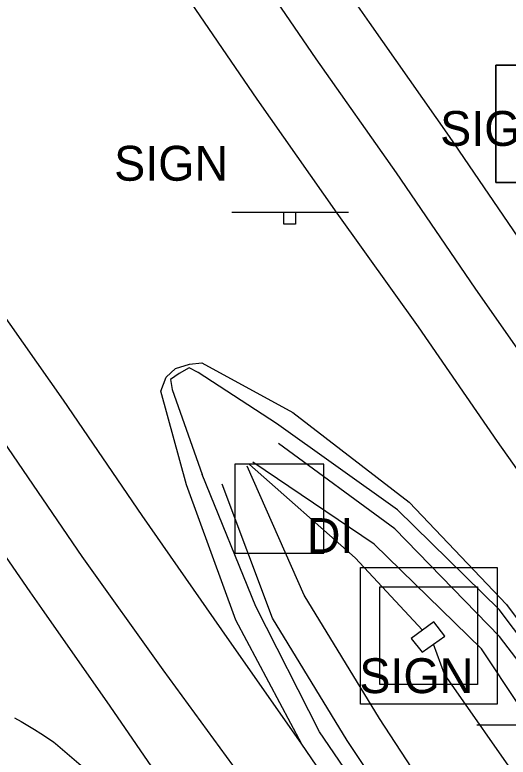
# Model space of a CAD drawing. Extents: x 1602514 to 1609837, y 863887 to 871157.
# Drawn here: x 1605185.6 to 1605274, y 867466.9 to 867599.9 of the extents above; entities that cross this region are included whole.
import ezdxf

# ---------------------------------------------------------------- set-up
doc = ezdxf.new("R2010")
doc.units = 0
for name, color, linetype in [('Drainage-Structures', 7, 'Continuous'), ('Lighting_Signals-Equipment', 7, 'Continuous'), ('Roadway-Signs', 7, 'Continuous'), ('Survey-Centerline', 7, 'Continuous'), ('Survey-Edge of pavement', 7, 'Continuous'), ('Survey-Flow line', 7, 'Continuous'), ('Survey-Ridge Lines', 7, 'Continuous'), ('Survey-Shoulders', 7, 'Continuous'), ('Utility-Pole', 7, 'Continuous')]:
    doc.layers.add(name, color=color, linetype=linetype)

msp = doc.modelspace()

# ---------------------------------------------------------------- linework, layer by layer
at = {"layer": 'Drainage-Structures'}
for p, q in [((1605247.53, 867500.85), (1605272.03, 867500.85)), ((1605247.53, 867476.35), (1605247.53, 867500.85)), ((1605247.53, 867500.85), (1605272.03, 867500.85)), ((1605247.53, 867476.35), (1605247.53, 867500.85)), ((1605272.03, 867500.85), (1605272.03, 867476.35)), ((1605272.03, 867500.85), (1605272.03, 867476.35)), ((1605251.03, 867497.35), (1605268.53, 867497.35)), ((1605251.03, 867479.85), (1605251.03, 867497.35)), ((1605251.03, 867497.35), (1605268.53, 867497.35)), ((1605251.03, 867479.85), (1605251.03, 867497.35)), ((1605268.53, 867497.35), (1605268.53, 867479.85)), ((1605268.53, 867497.35), (1605268.53, 867479.85)), ((1605268.53, 867479.85), (1605251.03, 867479.85)), ((1605268.53, 867479.85), (1605251.03, 867479.85)), ((1605272.03, 867476.35), (1605247.53, 867476.35)), ((1605272.03, 867476.35), (1605247.53, 867476.35))]:
    msp.add_line(p, q, dxfattribs=at)
at = {"layer": 'Lighting_Signals-Equipment'}
msp.add_lwpolyline([(1605225.01, 867503.39), (1605241.01, 867503.39), (1605241.01, 867519.39), (1605225.01, 867519.39)], close=True, dxfattribs=at)
msp.add_lwpolyline([(1605225.01, 867503.39), (1605241.01, 867503.39), (1605241.01, 867519.39), (1605225.01, 867519.39)], close=True, dxfattribs=at)
at = {"layer": 'Roadway-Signs'}
for p, q in [((1605224.48, 867564.5), (1605245.38, 867564.5)), ((1605224.48, 867564.5), (1605245.38, 867564.5)), ((1605233.83, 867562.4), (1605233.83, 867564.5)), ((1605233.83, 867562.4), (1605233.83, 867564.5)), ((1605234.88, 867564.5), (1605234.88, 867564.5)), ((1605234.88, 867564.5), (1605234.88, 867564.5)), ((1605235.93, 867564.5), (1605235.93, 867562.4)), ((1605235.93, 867564.5), (1605235.93, 867562.4)), ((1605235.93, 867562.4), (1605233.83, 867562.4)), ((1605235.93, 867562.4), (1605233.83, 867562.4)), ((1605268.43, 867472.67), (1605289.33, 867472.67)), ((1605268.43, 867472.67), (1605289.33, 867472.67))]:
    msp.add_line(p, q, dxfattribs=at)
at = {"layer": 'Survey-Centerline'}
for points in [[(1605425.85, 867326.41), (1605411.5, 867346.87), (1605396.92, 867367.18), (1605382.53, 867387.62), (1605368.18, 867408.09), (1605353.76, 867428.51), (1605339.4, 867448.97), (1605325.33, 867468.92), (1605310.97, 867489.39), (1605296.88, 867510.04), (1605282.43, 867530.44), (1605268.09, 867550.91), (1605254, 867571.56), (1605239.62, 867592.02), (1605225.53, 867612.66), (1605210.82, 867632.89), (1605196.49, 867653.38), (1605182.12, 867673.84), (1605168.03, 867694.49), (1605153.37, 867715.28), (1605139.06, 867735.78), (1605124.75, 867756.28), (1605110.45, 867776.77)], [(1605425.85, 867326.41), (1605411.5, 867346.87), (1605396.92, 867367.18), (1605382.53, 867387.62), (1605368.18, 867408.09), (1605353.76, 867428.51), (1605339.4, 867448.97), (1605325.33, 867468.92), (1605310.97, 867489.39), (1605296.88, 867510.04), (1605282.43, 867530.44), (1605268.09, 867550.91), (1605254, 867571.56), (1605239.62, 867592.02), (1605225.53, 867612.66), (1605210.82, 867632.89), (1605196.49, 867653.38), (1605182.12, 867673.84), (1605168.03, 867694.49), (1605153.37, 867715.28), (1605139.06, 867735.78), (1605124.75, 867756.28), (1605110.45, 867776.77)], [(1605327.6, 867318.56), (1605313.22, 867339), (1605298.86, 867359.47), (1605284.44, 867379.89), (1605270.09, 867400.35), (1605255.39, 867421.19), (1605241.04, 867441.66), (1605226.95, 867462.31), (1605212.21, 867482.51), (1605197.65, 867502.84), (1605183.56, 867523.49), (1605169.19, 867543.95), (1605155.09, 867564.59), (1605140.39, 867584.82), (1605125.75, 867605.1), (1605111.38, 867625.56), (1605097.29, 867646.2), (1605083.07, 867666.21), (1605068.76, 867686.71), (1605054.46, 867707.21)], [(1605327.6, 867318.56), (1605313.22, 867339), (1605298.86, 867359.47), (1605284.44, 867379.89), (1605270.09, 867400.35), (1605255.39, 867421.19), (1605241.04, 867441.66), (1605226.95, 867462.31), (1605212.21, 867482.51), (1605197.65, 867502.84), (1605183.56, 867523.49), (1605169.19, 867543.95), (1605155.09, 867564.59), (1605140.39, 867584.82), (1605125.75, 867605.1), (1605111.38, 867625.56), (1605097.29, 867646.2), (1605083.07, 867666.21), (1605068.76, 867686.71), (1605054.46, 867707.21)]]:
    msp.add_lwpolyline(points, dxfattribs=at)
at = {"layer": 'Survey-Edge of pavement'}
for points in [[(1605435.14, 867332.93), (1605420.79, 867353.39), (1605406.47, 867373.88), (1605392.08, 867394.32), (1605377.72, 867414.78), (1605363.3, 867435.2), (1605348.95, 867455.67), (1605334.96, 867475.49), (1605320.61, 867495.96), (1605306.51, 867516.61), (1605292.06, 867537.01), (1605277.61, 867557.42), (1605263.52, 867578.06), (1605249.15, 867598.52), (1605246.25, 867602.76), (1605235.06, 867619.17), (1605220.35, 867639.39), (1605206.01, 867659.88), (1605191.65, 867680.34), (1605177.56, 867700.98), (1605162.82, 867721.88), (1605148.52, 867742.38), (1605134.21, 867762.88), (1605119.56, 867783.14)], [(1605435.14, 867332.93), (1605420.79, 867353.39), (1605406.47, 867373.88), (1605392.08, 867394.32), (1605377.72, 867414.78), (1605363.3, 867435.2), (1605348.95, 867455.67), (1605334.96, 867475.49), (1605320.61, 867495.96), (1605306.51, 867516.61), (1605292.06, 867537.01), (1605277.61, 867557.42), (1605263.52, 867578.06), (1605249.15, 867598.52), (1605246.25, 867602.76), (1605235.06, 867619.17), (1605220.35, 867639.39), (1605206.01, 867659.88), (1605191.65, 867680.34), (1605177.56, 867700.98), (1605162.82, 867721.88), (1605148.52, 867742.38), (1605134.21, 867762.88), (1605119.56, 867783.14)], [(1605279.73, 867407.11), (1605265.48, 867428.07), (1605251.13, 867448.54), (1605237.04, 867469.19), (1605225.22, 867491.39), (1605216.39, 867515.63), (1605211.77, 867532.42), (1605212.72, 867534.95), (1605214.37, 867536.49), (1605216.89, 867537.31), (1605219.12, 867537.51), (1605235.44, 867528.63), (1605256.27, 867512.58), (1605273.71, 867494.22), (1605288.68, 867474.17)], [(1605279.73, 867407.11), (1605265.48, 867428.07), (1605251.13, 867448.54), (1605237.04, 867469.19), (1605225.22, 867491.39), (1605216.39, 867515.63), (1605211.77, 867532.42), (1605212.72, 867534.95), (1605214.37, 867536.49), (1605216.89, 867537.31), (1605219.12, 867537.51), (1605235.44, 867528.63), (1605256.27, 867512.58), (1605273.71, 867494.22), (1605288.68, 867474.17)], [(1605185.53, 867473.9), (1605186.74, 867473.23), (1605187.94, 867472.53), (1605189.12, 867471.82), (1605190.29, 867471.08), (1605191.44, 867470.32), (1605192.58, 867469.53), (1605192.88, 867469.32)], [(1605185.53, 867473.9), (1605186.74, 867473.23), (1605187.94, 867472.53), (1605189.12, 867471.82), (1605190.29, 867471.08), (1605191.44, 867470.32), (1605192.58, 867469.53), (1605192.88, 867469.32)], [(1605192.88, 867469.32), (1605212.53, 867452.47), (1605229.88, 867434.04), (1605245.44, 867414.39), (1605260.22, 867393.43), (1605274.57, 867372.96), (1605288.99, 867352.54), (1605303.35, 867332.08), (1605317.73, 867311.64), (1605332.22, 867291.26), (1605346.57, 867270.8), (1605361.22, 867250.54), (1605375.57, 867230.07), (1605389.96, 867209.63), (1605404.54, 867189.33), (1605419.12, 867169.02), (1605436.58, 867145.12), (1605451.7, 867125.15), (1605467.05, 867105.4), (1605482.67, 867085.87), (1605498.38, 867066.42), (1605514.15, 867047.02)], [(1605192.88, 867469.32), (1605212.53, 867452.47), (1605229.88, 867434.04), (1605245.44, 867414.39), (1605260.22, 867393.43), (1605274.57, 867372.96), (1605288.99, 867352.54), (1605303.35, 867332.08), (1605317.73, 867311.64), (1605332.22, 867291.26), (1605346.57, 867270.8), (1605361.22, 867250.54), (1605375.57, 867230.07), (1605389.96, 867209.63), (1605404.54, 867189.33), (1605419.12, 867169.02), (1605436.58, 867145.12), (1605451.7, 867125.15), (1605467.05, 867105.4), (1605482.67, 867085.87), (1605498.38, 867066.42), (1605514.15, 867047.02)]]:
    msp.add_lwpolyline(points, dxfattribs=at)
at = {"layer": 'Survey-Flow line'}
for points in [[(1605227.69, 867519.33), (1605246.63, 867502.59), (1605258.7, 867489.62)], [(1605227.69, 867519.33), (1605246.63, 867502.59), (1605258.7, 867489.62)], [(1605585.65, 867043.74), (1605570.32, 867061.84), (1605552.08, 867079.83), (1605537.41, 867097.18), (1605521.84, 867116.71), (1605505.03, 867136.94), (1605491.02, 867155.09), (1605476.07, 867176.27), (1605462.39, 867195.86), (1605447.19, 867215.58), (1605431.93, 867234.81), (1605419.3, 867256.64), (1605405.26, 867277.1), (1605390.27, 867297.64), (1605375.54, 867317.32), (1605361.68, 867338.05), (1605346.26, 867357.92), (1605331.94, 867378.33), (1605318.99, 867399.94), (1605305.14, 867420.61), (1605290.02, 867440.65), (1605276.63, 867461.66), (1605262.59, 867481.73), (1605260.65, 867487.12)], [(1605585.65, 867043.74), (1605570.32, 867061.84), (1605552.08, 867079.83), (1605537.41, 867097.18), (1605521.84, 867116.71), (1605505.03, 867136.94), (1605491.02, 867155.09), (1605476.07, 867176.27), (1605462.39, 867195.86), (1605447.19, 867215.58), (1605431.93, 867234.81), (1605419.3, 867256.64), (1605405.26, 867277.1), (1605390.27, 867297.64), (1605375.54, 867317.32), (1605361.68, 867338.05), (1605346.26, 867357.92), (1605331.94, 867378.33), (1605318.99, 867399.94), (1605305.14, 867420.61), (1605290.02, 867440.65), (1605276.63, 867461.66), (1605262.59, 867481.73), (1605260.65, 867487.12)]]:
    msp.add_lwpolyline(points, dxfattribs=at)
at = {"layer": 'Survey-Ridge Lines'}
for points in [[(1605237.04, 867469.19), (1605222.73, 867489.69), (1605208.42, 867510.19), (1605194.33, 867530.84), (1605179.95, 867551.29), (1605165.86, 867571.94), (1605151.01, 867592.07), (1605136.68, 867612.55), (1605122.48, 867633.13), (1605108.01, 867653.52), (1605093.78, 867673.69), (1605079.48, 867694.19), (1605065.17, 867714.68), (1605050.86, 867735.18), (1605036.55, 867755.68), (1605022.25, 867776.17)], [(1605237.04, 867469.19), (1605222.73, 867489.69), (1605208.42, 867510.19), (1605194.33, 867530.84), (1605179.95, 867551.29), (1605165.86, 867571.94), (1605151.01, 867592.07), (1605136.68, 867612.55), (1605122.48, 867633.13), (1605108.01, 867653.52), (1605093.78, 867673.69), (1605079.48, 867694.19), (1605065.17, 867714.68), (1605050.86, 867735.18), (1605036.55, 867755.68), (1605022.25, 867776.17)], [(1605415.47, 867319.13), (1605401.11, 867339.59), (1605386.69, 867360.01), (1605372.31, 867380.45), (1605357.95, 867400.91), (1605343.53, 867421.33), (1605329.18, 867441.8), (1605315.01, 867461.88), (1605300.89, 867482.5), (1605286.57, 867502.99), (1605272.12, 867523.4), (1605257.93, 867543.98), (1605243.39, 867564.32), (1605229.01, 867584.77), (1605214.92, 867605.42), (1605200.21, 867625.65), (1605185.88, 867646.13), (1605171.51, 867666.6), (1605156.9, 867686.89)], [(1605415.47, 867319.13), (1605401.11, 867339.59), (1605386.69, 867360.01), (1605372.31, 867380.45), (1605357.95, 867400.91), (1605343.53, 867421.33), (1605329.18, 867441.8), (1605315.01, 867461.88), (1605300.89, 867482.5), (1605286.57, 867502.99), (1605272.12, 867523.4), (1605257.93, 867543.98), (1605243.39, 867564.32), (1605229.01, 867584.77), (1605214.92, 867605.42), (1605200.21, 867625.65), (1605185.88, 867646.13), (1605171.51, 867666.6), (1605156.9, 867686.89)], [(1605145.52, 867558.24), (1605152.14, 867548.55), (1605159, 867538.63), (1605174.09, 867517.03), (1605188.3, 867496.46), (1605190.4, 867493.49), (1605202.64, 867475.98), (1605216.8, 867455.38), (1605229.88, 867434.04)], [(1605145.52, 867558.24), (1605152.14, 867548.55), (1605159, 867538.63), (1605174.09, 867517.03), (1605188.3, 867496.46), (1605190.4, 867493.49), (1605202.64, 867475.98), (1605216.8, 867455.38), (1605229.88, 867434.04)], [(1605453.83, 867189.63), (1605439.22, 867209.82), (1605424.59, 867229.65), (1605408.71, 867249.14), (1605395.88, 867270.52), (1605379.3, 867289.77), (1605364.15, 867309.33), (1605349.22, 867329.34), (1605335.14, 867350.09), (1605320.8, 867370.52), (1605310.18, 867393.72), (1605294.06, 867412.83), (1605279.85, 867433.48), (1605264.47, 867453.14), (1605250.94, 867473.77), (1605237.46, 867495.9), (1605227.22, 867519)], [(1605453.83, 867189.63), (1605439.22, 867209.82), (1605424.59, 867229.65), (1605408.71, 867249.14), (1605395.88, 867270.52), (1605379.3, 867289.77), (1605364.15, 867309.33), (1605349.22, 867329.34), (1605335.14, 867350.09), (1605320.8, 867370.52), (1605310.18, 867393.72), (1605294.06, 867412.83), (1605279.85, 867433.48), (1605264.47, 867453.14), (1605250.94, 867473.77), (1605237.46, 867495.9), (1605227.22, 867519)], [(1605469.52, 867201.04), (1605454.95, 867221.19), (1605437.98, 867239.07), (1605423.98, 867259.96), (1605409.19, 867279.85), (1605395.73, 867301.56), (1605381.95, 867321.81), (1605368.82, 867343.05), (1605355.33, 867364.3), (1605341.16, 867384.8), (1605324.93, 867404.14), (1605311.4, 867425), (1605296.96, 867445.54), (1605282.74, 867465.95), (1605269.24, 867486.27), (1605249.98, 867505.04), (1605228.27, 867519.75)], [(1605469.52, 867201.04), (1605454.95, 867221.19), (1605437.98, 867239.07), (1605423.98, 867259.96), (1605409.19, 867279.85), (1605395.73, 867301.56), (1605381.95, 867321.81), (1605368.82, 867343.05), (1605355.33, 867364.3), (1605341.16, 867384.8), (1605324.93, 867404.14), (1605311.4, 867425), (1605296.96, 867445.54), (1605282.74, 867465.95), (1605269.24, 867486.27), (1605249.98, 867505.04), (1605228.27, 867519.75)], [(1605256.66, 867488.1), (1605258.61, 867485.68), (1605262.69, 867488.55), (1605260.73, 867491.13), (1605256.66, 867488.1)], [(1605256.66, 867488.1), (1605258.61, 867485.68), (1605262.69, 867488.55), (1605260.73, 867491.13), (1605256.66, 867488.1)]]:
    msp.add_lwpolyline(points, dxfattribs=at)
at = {"layer": 'Survey-Shoulders'}
for points in [[(1605388.05, 867330.43), (1605373.63, 867350.85), (1605359.24, 867371.29), (1605344.89, 867391.75), (1605330.47, 867412.17), (1605316.12, 867432.63), (1605301.83, 867452.88), (1605287.48, 867473.35), (1605272.41, 867493.33), (1605254.19, 867511.16), (1605232.49, 867526.62), (1605218.44, 867535.8), (1605216.86, 867536.64), (1605215.03, 867535.59), (1605213.51, 867534.51), (1605213.81, 867532.77), (1605219.15, 867517.52)], [(1605388.05, 867330.43), (1605373.63, 867350.85), (1605359.24, 867371.29), (1605344.89, 867391.75), (1605330.47, 867412.17), (1605316.12, 867432.63), (1605301.83, 867452.88), (1605287.48, 867473.35), (1605272.41, 867493.33), (1605254.19, 867511.16), (1605232.49, 867526.62), (1605218.44, 867535.8), (1605216.86, 867536.64), (1605215.03, 867535.59), (1605213.51, 867534.51), (1605213.81, 867532.77), (1605219.15, 867517.52)], [(1605490.14, 867187.13), (1605475.81, 867205.61), (1605461.3, 867225.78), (1605446.81, 867245.29), (1605431.11, 867265.01), (1605416.29, 867284.83), (1605401.02, 867305.37), (1605386.95, 867325.32), (1605373.15, 867346.07), (1605358.1, 867366.25), (1605343.98, 867386.78), (1605329.75, 867407.53), (1605315.99, 867428.22), (1605301.56, 867448.79), (1605287.28, 867469.13), (1605272.5, 867488.48), (1605253.74, 867507.79), (1605232.89, 867523.05)], [(1605490.14, 867187.13), (1605475.81, 867205.61), (1605461.3, 867225.78), (1605446.81, 867245.29), (1605431.11, 867265.01), (1605416.29, 867284.83), (1605401.02, 867305.37), (1605386.95, 867325.32), (1605373.15, 867346.07), (1605358.1, 867366.25), (1605343.98, 867386.78), (1605329.75, 867407.53), (1605315.99, 867428.22), (1605301.56, 867448.79), (1605287.28, 867469.13), (1605272.5, 867488.48), (1605253.74, 867507.79), (1605232.89, 867523.05)], [(1605551.46, 867045.87), (1605535.3, 867064.94), (1605519.6, 867084.41), (1605504.04, 867103.98), (1605488.69, 867123.74), (1605473.03, 867143.24), (1605457.77, 867163.07), (1605441.86, 867184.97), (1605427.21, 867205.23), (1605412.6, 867225.51), (1605398.15, 867245.91), (1605383.79, 867266.38), (1605369.41, 867286.82), (1605355.05, 867307.28), (1605340.44, 867327.56), (1605326.05, 867348.01), (1605311.7, 867368.47), (1605297.28, 867388.89), (1605282.93, 867409.35), (1605268.67, 867430.25), (1605254.32, 867450.72), (1605240.23, 867471.37), (1605228.8, 867493.84), (1605219.15, 867517.52)], [(1605551.46, 867045.87), (1605535.3, 867064.94), (1605519.6, 867084.41), (1605504.04, 867103.98), (1605488.69, 867123.74), (1605473.03, 867143.24), (1605457.77, 867163.07), (1605441.86, 867184.97), (1605427.21, 867205.23), (1605412.6, 867225.51), (1605398.15, 867245.91), (1605383.79, 867266.38), (1605369.41, 867286.82), (1605355.05, 867307.28), (1605340.44, 867327.56), (1605326.05, 867348.01), (1605311.7, 867368.47), (1605297.28, 867388.89), (1605282.93, 867409.35), (1605268.67, 867430.25), (1605254.32, 867450.72), (1605240.23, 867471.37), (1605228.8, 867493.84), (1605219.15, 867517.52)], [(1605461.73, 867165.2), (1605447.22, 867184.83), (1605432.6, 867205.03), (1605418.33, 867225.24), (1605403.85, 867245.69), (1605389.26, 867265.87), (1605373.95, 867285.93), (1605359.61, 867306.14), (1605345.3, 867326.6), (1605331.06, 867347.22), (1605316.72, 867367.66), (1605302.28, 867388.13), (1605288.04, 867408.61), (1605273.51, 867429.01), (1605258.88, 867449.22), (1605245.19, 867469.85), (1605231.77, 867491.75), (1605222.74, 867515.79)], [(1605461.73, 867165.2), (1605447.22, 867184.83), (1605432.6, 867205.03), (1605418.33, 867225.24), (1605403.85, 867245.69), (1605389.26, 867265.87), (1605373.95, 867285.93), (1605359.61, 867306.14), (1605345.3, 867326.6), (1605331.06, 867347.22), (1605316.72, 867367.66), (1605302.28, 867388.13), (1605288.04, 867408.61), (1605273.51, 867429.01), (1605258.88, 867449.22), (1605245.19, 867469.85), (1605231.77, 867491.75), (1605222.74, 867515.79)]]:
    msp.add_lwpolyline(points, dxfattribs=at)
at = {"layer": 'Utility-Pole'}
for points in [[(1605271.83, 867569.83), (1605282.34, 867569.83), (1605282.34, 867590.84), (1605271.83, 867590.84)], [(1605271.83, 867590.84), (1605292.84, 867590.84), (1605292.84, 867569.83), (1605271.83, 867569.83)], [(1605271.83, 867569.83), (1605282.34, 867569.83), (1605282.34, 867590.84), (1605271.83, 867590.84)], [(1605271.83, 867590.84), (1605292.84, 867590.84), (1605292.84, 867569.83), (1605271.83, 867569.83)]]:
    msp.add_lwpolyline(points, close=True, dxfattribs=at)

# ---------------------------------------------------------------- texts
at = {"layer": 'Drainage-Structures'}
msp.add_text('DI', height=6.25, dxfattribs=at).set_placement((1605237.93, 867503.44))
msp.add_text('DI', height=6.25, dxfattribs=at).set_placement((1605237.93, 867503.44))
at = {"layer": 'Roadway-Signs'}
for p in [(1605261.83, 867576.4), (1605261.83, 867576.4), (1605203.4, 867570.16), (1605203.4, 867570.16), (1605247.35, 867478.33), (1605247.35, 867478.33)]:
    msp.add_text('SIGN', height=6.25, dxfattribs=at).set_placement(p)

doc.saveas('drawing.dxf')
